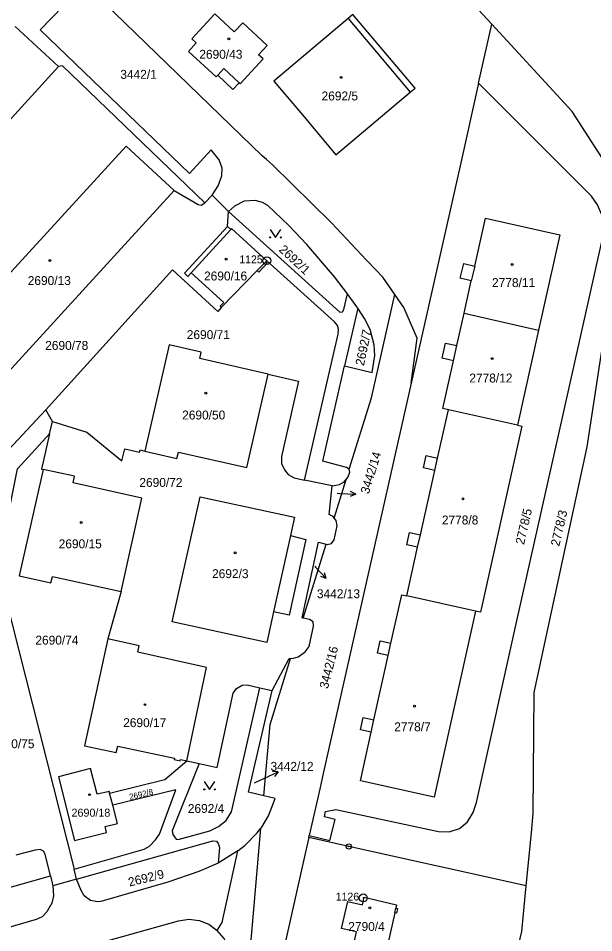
# Model space of a CAD drawing. Extents: x -733394 to -722299, y -1082822 to -1075049.
# Drawn here: x -727622.4 to -727512.7, y -1078545.4 to -1078370.9 of the extents above; entities that cross this region are included whole.
import ezdxf

# ---------------------------------------------------------------- set-up
doc = ezdxf.new("R2010")
doc.units = 0
for name, color, linetype in [('Hranice parcel', 7, 'Continuous'), ('Parcelní čísla', 7, 'Continuous'), ('Pop  PČ popisy', 7, 'Continuous'), ('Vnitřní kresba', 7, 'Continuous'), ('Značky bodu BP', 7, 'Continuous'), ('Značky budov', 7, 'Continuous'), ('Značky kultur', 7, 'Continuous')]:
    doc.layers.add(name, color=color, linetype=linetype)

msp = doc.modelspace()

# ---------------------------------------------------------------- linework, layer by layer
at = {"layer": 'Hranice parcel'}
for p, q in [((-727534.63, -1078383.34), (-727532.11, -1078372.09)), ((-727614.7, -1078380.15), (-727623.01, -1078372.54)), ((-727629.61, -1078444.24), (-727592.69, -1078403.82)), ((-727586.8, -1078406.19), (-727585.41, -1078404.7)), ((-727582.28, -1078407.8), (-727585.41, -1078404.7)), ((-727582.5, -1078410.66), (-727582.28, -1078407.8)), ((-727537.37, -1078427.22), (-727523.19, -1078430.46)), ((-727523.19, -1078430.46), (-727527.21, -1078448.56)), ((-727615.85, -1078447.88), (-727617.16, -1078445.64)), ((-727527.21, -1078448.56), (-727540.38, -1078445.64)), ((-727616.43, -1078450.22), (-727615.85, -1078447.88)), ((-727562.51, -1078460.18), (-727567.81, -1078459.09)), ((-727562.15, -1078466.3), (-727559.87, -1078458.95)), ((-727568.07, -1078485.38), (-727563.71, -1078471.32)), ((-727626.37, -1078475.76), (-727611.75, -1078533.3)), ((-727602.77, -1078480.31), (-727605.32, -1078489.34)), ((-727535.19, -1078484.08), (-727548.32, -1078481.15)), ((-727576.36, -1078498.68), (-727573.99, -1078499.21)), ((-727590.28, -1078512.6), (-727587.93, -1078513.13)), ((-727604.38, -1078521.06), (-727604.97, -1078518.77)), ((-727566.99, -1078527.28), (-727566.9, -1078526.89)), ((-727525.53, -1078536.51), (-727524.52, -1078526.34)), ((-727580.54, -1078529.82), (-727584.25, -1078532.17)), ((-727611.28, -1078535.24), (-727611.75, -1078533.3)), ((-727671.13, -1078550.12), (-727616.24, -1078534.56)), ((-727616.24, -1078534.56), (-727615.8, -1078536.51)), ((-727611.28, -1078535.24), (-727615.8, -1078536.51))]:
    msp.add_line(p, q, dxfattribs=at)
for points in [[(-727550.58, -1078423.65), (-727552.88, -1078420.33), (-727555.78, -1078417.27), (-727555.96, -1078417.08), (-727562.65, -1078410), (-727573.92, -1078398.92), (-727575.05, -1078397.9), (-727575.86, -1078397.17), (-727628.24, -1078346.43), (-727631.59, -1078343.2), (-727634.52, -1078340.37), (-727651.85, -1078323.63), (-727658.01, -1078317.68), (-727659.18, -1078315.92), (-727662.2, -1078316.92), (-727665.79, -1078316.74), (-727670.4, -1078317.39)], [(-727585.41, -1078404.7), (-727584.25, -1078402.91), (-727583.56, -1078400.98), (-727583.52, -1078399.53), (-727584.07, -1078397.97), (-727585.62, -1078396.02), (-727589.72, -1078400.57), (-727618.22, -1078373.16), (-727613.86, -1078368.66), (-727619.06, -1078363.76), (-727619.93, -1078363.31), (-727621.26, -1078363.08), (-727623.01, -1078363.07), (-727624.92, -1078363.71), (-727626.33, -1078365.15)], [(-727532.11, -1078372.09), (-727534.64, -1078369.34), (-727540.5, -1078365.06)], [(-727579.6, -1078371.8), (-727581.23, -1078373.56), (-727584.94, -1078370.12), (-727589.33, -1078374.86), (-727588.5, -1078375.63), (-727589.92, -1078377.26), (-727584.67, -1078382.11), (-727584.36, -1078381.78), (-727581.49, -1078384.55), (-727580.25, -1078383.28), (-727580.08, -1078383.44), (-727575.69, -1078378.7), (-727576.57, -1078377.89), (-727574.93, -1078376.13), (-727579.6, -1078371.8)], [(-727559.51, -1078370.98), (-727573.63, -1078382.93), (-727567.51, -1078390.22), (-727566.04, -1078391.97), (-727561.83, -1078396.99), (-727547.66, -1078385.07), (-727546.74, -1078384.3), (-727558.59, -1078370.21), (-727559.51, -1078370.98)], [(-727524.52, -1078526.34), (-727524.2, -1078522.67), (-727524, -1078499.59), (-727513.91, -1078452.73), (-727510.79, -1078432.33), (-727507.3, -1078413.93), (-727509.13, -1078400.58), (-727516.76, -1078388.73), (-727532.11, -1078372.09)], [(-727640.86, -1078405.49), (-727639.2, -1078406.86), (-727626.93, -1078393.49), (-727614.7, -1078380.15)], [(-727586.8, -1078406.19), (-727613.95, -1078379.99), (-727614.7, -1078380.15)], [(-727566.9, -1078526.89), (-727562.99, -1078527.85), (-727561.99, -1078523.81), (-727563.99, -1078523.3), (-727563.8, -1078522.29), (-727561.82, -1078521.9), (-727542.24, -1078526.13), (-727540.2, -1078526.18), (-727538.26, -1078525.55), (-727536.71, -1078524.24), (-727535.63, -1078522.47), (-727535.03, -1078520.56), (-727527.33, -1078485.94), (-727519.29, -1078450.26), (-727511.29, -1078414.42), (-727510.85, -1078412.45), (-727510.73, -1078410.43), (-727511.12, -1078408.42), (-727511.93, -1078406.53), (-727513.08, -1078404.88), (-727534.63, -1078383.34)], [(-727534.63, -1078383.34), (-727538.16, -1078399.11), (-727547.46, -1078440.58)], [(-727629.61, -1078444.24), (-727638.87, -1078435.81), (-727601.79, -1078395.36), (-727592.69, -1078403.82)], [(-727592.69, -1078403.82), (-727588.1, -1078406.51), (-727587.52, -1078406.62), (-727586.8, -1078406.19)], [(-727559.64, -1078423.55), (-727562.09, -1078420.25), (-727567.39, -1078414.12), (-727570.83, -1078410.5), (-727574.8, -1078406.7), (-727575.81, -1078406.11), (-727576.52, -1078405.92), (-727577.22, -1078405.73), (-727579.3, -1078405.86), (-727581.17, -1078406.81), (-727582.28, -1078407.8)], [(-727582.28, -1078407.8), (-727561.08, -1078427.01), (-727560.55, -1078426.95), (-727560.32, -1078426.54), (-727559.64, -1078423.55)], [(-727537.37, -1078427.22), (-727536.01, -1078421.05), (-727538.11, -1078420.56), (-727537.46, -1078417.73), (-727535.32, -1078418.23), (-727533.3, -1078409.09), (-727519.12, -1078412.25), (-727523.19, -1078430.46)], [(-727582.5, -1078410.66), (-727590.7, -1078419.58), (-727590.03, -1078420.19), (-727589.42, -1078419.53), (-727583.21, -1078425.17), (-727583.88, -1078425.86), (-727583.64, -1078426.09)], [(-727575, -1078417.2), (-727581.71, -1078411.08), (-727581.86, -1078411.24), (-727582.5, -1078410.66)], [(-727583.64, -1078426.09), (-727576.84, -1078419.09), (-727576.55, -1078419.37), (-727574.92, -1078417.69), (-727575.21, -1078417.42), (-727575, -1078417.2)], [(-727567.81, -1078459.09), (-727561.39, -1078431.2), (-727561.34, -1078430.27), (-727561.52, -1078429.56), (-727562.1, -1078428.87), (-727575, -1078417.2)], [(-727583.64, -1078426.09), (-727584.35, -1078426.87), (-727592.98, -1078418.96), (-727617.16, -1078445.64)], [(-727559.3, -1078457.01), (-727559.8, -1078456.64), (-727564.31, -1078455.44), (-727560.17, -1078437.28), (-727554.88, -1078438.54), (-727554.39, -1078435.27), (-727554.51, -1078433.26), (-727555.29, -1078430.31), (-727556.36, -1078428.22), (-727557.63, -1078426.24), (-727557.81, -1078426), (-727559.64, -1078423.55)], [(-727559.3, -1078457.01), (-727555.05, -1078443.4), (-727550.58, -1078423.65)], [(-727547.46, -1078440.58), (-727546.34, -1078432.01), (-727548.88, -1078426.11), (-727550.58, -1078423.65)], [(-727540.38, -1078445.64), (-727541.42, -1078445.4), (-727539.39, -1078436.28), (-727541.54, -1078435.8), (-727540.9, -1078432.96), (-727538.78, -1078433.41), (-727537.37, -1078427.22)], [(-727574.77, -1078438.85), (-727587.8, -1078435.88), (-727587.52, -1078434.66), (-727593.65, -1078433.26), (-727598.28, -1078453.55)], [(-727598.28, -1078453.55), (-727592.15, -1078454.92), (-727591.87, -1078453.73), (-727578.83, -1078456.67), (-727574.77, -1078438.85)], [(-727574.77, -1078438.85), (-727568.93, -1078440.21), (-727572.21, -1078454.54), (-727572.23, -1078455.91), (-727571.63, -1078457.13), (-727570.93, -1078457.98), (-727569.8, -1078458.65), (-727567.81, -1078459.09)], [(-727547.46, -1078440.58), (-727564.23, -1078515.03), (-727564.81, -1078517.73), (-727566.9, -1078526.89)], [(-727617.16, -1078445.64), (-727624.23, -1078453.32), (-727634.95, -1078450.32)], [(-727548.32, -1078481.15), (-727546.25, -1078471.87), (-727548.32, -1078471.41), (-727547.79, -1078469.07), (-727545.72, -1078469.53), (-727542.97, -1078457.23), (-727545.12, -1078456.75), (-727544.59, -1078454.4), (-727542.45, -1078454.88), (-727540.38, -1078445.64)], [(-727615.85, -1078447.88), (-727609.34, -1078449.92), (-727602.64, -1078455.42), (-727602.05, -1078453.07), (-727599.26, -1078453.76), (-727599.16, -1078453.31), (-727598.28, -1078453.55)], [(-727527.21, -1078448.56), (-727526.34, -1078448.77), (-727534.23, -1078484.29), (-727535.19, -1078484.08)], [(-727626.37, -1078475.76), (-727622.52, -1078456.91), (-727616.43, -1078450.22)], [(-727616.43, -1078450.22), (-727617.98, -1078456.95), (-727617.66, -1078457.02)], [(-727617.66, -1078457.02), (-727622.23, -1078477.32), (-727616.16, -1078478.67), (-727615.85, -1078477.47), (-727602.77, -1078480.31)], [(-727602.77, -1078480.31), (-727598.84, -1078462.53), (-727611.93, -1078459.59), (-727611.65, -1078458.32), (-727617.66, -1078457.02)], [(-727559.87, -1078458.95), (-727559.47, -1078458.47), (-727559.2, -1078457.55), (-727559.3, -1078457.01)], [(-727562.51, -1078460.18), (-727561.16, -1078459.9), (-727560.24, -1078459.39), (-727559.87, -1078458.95)], [(-727562.15, -1078466.3), (-727562.37, -1078465.99), (-727563.1, -1078465.61), (-727562.51, -1078460.18)], [(-727573.7, -1078484.19), (-727574.99, -1078490.06), (-727593.05, -1078486.11), (-727587.71, -1078462.24), (-727569.72, -1078466.14), (-727570.49, -1078469.66), (-727567.56, -1078470.41), (-727570.71, -1078484.85), (-727573.7, -1078484.19)], [(-727563.71, -1078471.32), (-727563.48, -1078471.38), (-727562.68, -1078471.14), (-727562.18, -1078470.47), (-727561.57, -1078467.78), (-727561.8, -1078466.8), (-727562.15, -1078466.3)], [(-727568.07, -1078485.38), (-727568.26, -1078485.34), (-727565.13, -1078470.94), (-727563.71, -1078471.32)], [(-727535.19, -1078484.08), (-727543.09, -1078519.59), (-727557.16, -1078516.45), (-727555.1, -1078507.17), (-727557.15, -1078506.72), (-727556.62, -1078504.35), (-727554.57, -1078504.81), (-727551.85, -1078492.52), (-727553.9, -1078492.06), (-727553.37, -1078489.71), (-727551.32, -1078490.16), (-727549.28, -1078480.93), (-727548.32, -1078481.15)], [(-727570.46, -1078493.08), (-727569.9, -1078493.05), (-727569, -1078492.79), (-727567.69, -1078491.81), (-727566.9, -1078490.8), (-727566.07, -1078486.93), (-727566.14, -1078486.14), (-727566.87, -1078485.64), (-727568.07, -1078485.38)], [(-727605.32, -1078489.34), (-727609.78, -1078509.75), (-727603.7, -1078511.03), (-727603.44, -1078509.81), (-727592.59, -1078512.12), (-727592.65, -1078512.39), (-727591.53, -1078512.63), (-727591.47, -1078512.36), (-727590.28, -1078512.6)], [(-727590.28, -1078512.6), (-727586.48, -1078494.8), (-727599.57, -1078491.91), (-727599.33, -1078490.7), (-727605.32, -1078489.34)], [(-727575.58, -1078519.3), (-727574.38, -1078505.73), (-727570.46, -1078493.08)], [(-727573.99, -1078499.21), (-727570.73, -1078493.1), (-727570.46, -1078493.08)], [(-727587.93, -1078513.13), (-727593.08, -1078526.01), (-727592.91, -1078526.7), (-727592.29, -1078527.55), (-727591.89, -1078527.67), (-727585.84, -1078525.96), (-727584.2, -1078525.17), (-727582.72, -1078524), (-727581.71, -1078522.35), (-727576.36, -1078498.68)], [(-727587.93, -1078513.13), (-727584.46, -1078513.91), (-727581.4, -1078499.74), (-727580.81, -1078498.83), (-727579.69, -1078498.21), (-727578.74, -1078498.12), (-727576.36, -1078498.68)], [(-727575.58, -1078519.3), (-727578.52, -1078518.59), (-727573.99, -1078499.21)], [(-727604.97, -1078518.77), (-727594.43, -1078516.2), (-727590.28, -1078512.6)], [(-727604.97, -1078518.77), (-727605.03, -1078518.46), (-727607.37, -1078519.02), (-727608.61, -1078514.08), (-727614.75, -1078515.67), (-727611.68, -1078527.81), (-727605.54, -1078526.31), (-727605.83, -1078525.14), (-727603.49, -1078524.59), (-727604.38, -1078521.06)], [(-727611.75, -1078533.3), (-727598.4, -1078529.5), (-727597.39, -1078528.93), (-727596.23, -1078527.69), (-727595.45, -1078526.61), (-727592.38, -1078518.15), (-727604.38, -1078521.06)], [(-727576.13, -1078525.51), (-727575.94, -1078525.28), (-727574.66, -1078523.13), (-727573.41, -1078519.83), (-727575.58, -1078519.3)], [(-727584.41, -1078604.84), (-727582.22, -1078592.56), (-727577.88, -1078545.39), (-727576.13, -1078525.51)], [(-727580.54, -1078529.82), (-727579.1, -1078528.7), (-727576.84, -1078526.39), (-727576.13, -1078525.51)], [(-727566.99, -1078527.28), (-727567.36, -1078528.91), (-727568.51, -1078533.98), (-727575.74, -1078566.4)], [(-727525.53, -1078536.51), (-727559.37, -1078528.98), (-727566.99, -1078527.28)], [(-727611.28, -1078535.24), (-727585.32, -1078527.87), (-727584.62, -1078527.99), (-727584.25, -1078528.43), (-727584.05, -1078529.19), (-727584.25, -1078532.17)], [(-727616.24, -1078534.56), (-727617.27, -1078530.46), (-727617.58, -1078529.89), (-727618.25, -1078529.57), (-727619.17, -1078529.65), (-727622.84, -1078530.62)], [(-727584.44, -1078545.02), (-727583.53, -1078543.5), (-727580.54, -1078529.82)], [(-727584.25, -1078532.17), (-727587.97, -1078533.76), (-727593.88, -1078535.8), (-727606.67, -1078539.44), (-727607.26, -1078539.53), (-727608.62, -1078539.29), (-727609.81, -1078538.37), (-727610.42, -1078537.37), (-727611.28, -1078535.24)], [(-727615.8, -1078536.51), (-727615.68, -1078538.36), (-727616, -1078539.77), (-727616.96, -1078541.43), (-727617.84, -1078542.38), (-727618.96, -1078542.93), (-727631.01, -1078546.42), (-727631.37, -1078545.99), (-727632.53, -1078541.23), (-727655.52, -1078547.74), (-727654.32, -1078552.25), (-727654.35, -1078552.9), (-727654.64, -1078553.18), (-727665.75, -1078556.27), (-727666.67, -1078556.18), (-727668.36, -1078555.31), (-727669.47, -1078554.17), (-727670.59, -1078552.02)], [(-727533.59, -1078575.81), (-727526.4, -1078545.21), (-727525.53, -1078536.51)], [(-727550.24, -1078540.08), (-727550.4, -1078540.76), (-727550.1, -1078540.83), (-727550.3, -1078541.71), (-727550.6, -1078541.64), (-727552.52, -1078550.08), (-727555.85, -1078564.72), (-727561.78, -1078563.37), (-727558.42, -1078548.74), (-727558.67, -1078548.68), (-727557.9, -1078545.24), (-727560.73, -1078544.62), (-727559.56, -1078539.5), (-727556.76, -1078540.12), (-727556.44, -1078538.67), (-727550.24, -1078540.08)], [(-727606.82, -1078547.37), (-727591.87, -1078543.17), (-727589.87, -1078542.87), (-727587.88, -1078543.1), (-727586.05, -1078543.81), (-727584.44, -1078545.02)], [(-727589.37, -1078583.98), (-727585.79, -1078567.76), (-727582.32, -1078552.04), (-727581.98, -1078550.28), (-727582.24, -1078548.34), (-727583.16, -1078546.54), (-727584.44, -1078545.02)]]:
    msp.add_lwpolyline(points, dxfattribs=at)
at = {"layer": 'Pop  PČ popisy'}
for p, q in [((-727561.61, -1078461.57), (-727561.05, -1078461.6)), ((-727561.05, -1078461.6), (-727558.05, -1078461.76)), ((-727558.05, -1078461.76), (-727559.08, -1078462.21)), ((-727558.05, -1078461.76), (-727559.03, -1078461.21)), ((-727565.87, -1078475.5), (-727565.72, -1078475.65)), ((-727565.72, -1078475.65), (-727563.67, -1078477.84)), ((-727563.67, -1078477.84), (-727563.99, -1078476.77)), ((-727563.67, -1078477.84), (-727564.72, -1078477.45)), ((-727575.54, -1078515.98), (-727572.82, -1078514.71)), ((-727572.82, -1078514.71), (-727573.94, -1078514.68)), ((-727572.82, -1078514.71), (-727573.52, -1078515.59)), ((-727577.33, -1078516.82), (-727575.54, -1078515.98))]:
    msp.add_line(p, q, dxfattribs=at)
at = {"layer": 'Vnitřní kresba'}
for p, q in [((-727559.51, -1078370.98), (-727547.66, -1078385.07)), ((-727584.36, -1078381.78), (-727583.2, -1078380.55)), ((-727583.2, -1078380.55), (-727580.25, -1078383.28)), ((-727589.42, -1078419.53), (-727581.86, -1078411.24)), ((-727576.84, -1078419.09), (-727575.21, -1078417.42)), ((-727535.32, -1078418.23), (-727536.01, -1078421.05)), ((-727557.63, -1078426.24), (-727560.17, -1078437.28)), ((-727539.39, -1078436.28), (-727538.78, -1078433.41)), ((-727542.97, -1078457.23), (-727542.45, -1078454.88)), ((-727570.49, -1078469.66), (-727573.7, -1078484.19)), ((-727546.25, -1078471.87), (-727545.72, -1078469.53)), ((-727551.85, -1078492.52), (-727551.32, -1078490.16)), ((-727555.1, -1078507.17), (-727554.57, -1078504.81)), ((-727550.6, -1078541.64), (-727550.4, -1078540.76))]:
    msp.add_line(p, q, dxfattribs=at)
at = {"layer": 'Značky bodu BP'}
for centre, radius in [((-727575, -1078417.2), 0.75), ((-727575, -1078417.2), 0.03), ((-727559.37, -1078528.98), 0.5), ((-727559.37, -1078528.98), 0.0303), ((-727556.61, -1078538.79), 0.75), ((-727556.61, -1078538.79), 0.03)]:
    msp.add_circle(centre, radius, dxfattribs=at)
at = {"layer": 'Značky budov'}
for centre in [(-727582.24, -1078374.88), (-727560.84, -1078382.23), (-727616.35, -1078417.17), (-727582.76, -1078416.91), (-727528.21, -1078417.93), (-727532.03, -1078435.88), (-727586.62, -1078442.49), (-727537.59, -1078462.64), (-727610.38, -1078467.14), (-727581.02, -1078472.93), (-727598.23, -1078501.91), (-727546.83, -1078502.19), (-727608.79, -1078519.09), (-727555.37, -1078540.68)]:
    msp.add_circle(centre, 0.175, dxfattribs=at)
at = {"layer": 'Značky kultur'}
for points in [[(-727574.34, -1078411.27), (-727573.34, -1078412.77), (-727572.34, -1078411.27)], [(-727586.92, -1078516.59), (-727585.92, -1078518.09), (-727584.92, -1078516.59)]]:
    msp.add_lwpolyline(points, dxfattribs=at)
for centre in [(-727574.34, -1078412.77), (-727572.34, -1078412.77), (-727586.92, -1078518.09), (-727584.92, -1078518.09)]:
    msp.add_circle(centre, 0.1, dxfattribs=at)

# ---------------------------------------------------------------- texts
at = {"layer": 'Parcelní čísla'}
for s, height, p in [('2690/43', 1.7, (-727587.87, -1078378.67)), ('3442/1', 1.7, (-727602.93, -1078382.5)), ('2692/5', 1.7, (-727564.56, -1078386.62)), ('2690/16', 1.7, (-727586.97, -1078420.97)), ('2690/13', 1.7, (-727620.59, -1078421.84)), ('2778/11', 1.7, (-727532.05, -1078422.23)), ('2690/71', 1.7, (-727590.26, -1078432.16)), ('2690/78', 1.7, (-727617.26, -1078434.22)), ('2778/12', 1.7, (-727536.38, -1078440.44)), ('2690/50', 1.7, (-727591.14, -1078447.5)), ('2690/72', 1.7, (-727599.3, -1078460.36)), ('2778/8', 1.7, (-727541.62, -1078467.53)), ('2690/15', 1.7, (-727614.69, -1078472.07)), ('2692/3', 1.7, (-727585.44, -1078477.77)), ('3442/13', 1.7, (-727565.44, -1078481.6)), ('2690/74', 1.7, (-727619.13, -1078490.45)), ('2690/17', 1.7, (-727602.39, -1078506.2)), ('2778/7', 1.7, (-727550.7, -1078506.99)), ('2690/75', 1.7, (-727627.53, -1078510.22)), ('3442/12', 1.7, (-727574.3, -1078514.54)), ('2690/18', 1.53, (-727612.24, -1078523.29)), ('2692/4', 1.7, (-727590.06, -1078522.57)), ('2790/4', 1.7, (-727559.46, -1078545.08))]:
    msp.add_text(s, height=height, dxfattribs=at).set_placement(p)
for s, height, rotation, p in [('2692/1', 1.7, 317, (-727572.81, -1078415.26)), ('2692/7', 1.7, 78, (-727556.49, -1078437.35)), ('3442/14', 1.7, 73, (-727555.56, -1078461.83)), ('2778/5', 1.7, 77, (-727525.96, -1078471.49)), ('2778/3', 1.7, 77, (-727519.23, -1078471.79)), ('3442/16', 1.7, 76, (-727563.35, -1078498.99)), ('2692/8', 1.139, 13, (-727601.1, -1078520.1)), ('2692/9', 1.7, 14, (-727601.19, -1078536.64))]:
    msp.add_text(s, height=height, rotation=rotation, dxfattribs=at).set_placement(p)
at = {"layer": 'Značky bodu BP'}
for s, p in [('1125', (-727580.25, -1078417.7)), ('1126', (-727561.86, -1078539.29))]:
    msp.add_text(s, height=1.5, dxfattribs=at).set_placement(p)

doc.saveas('drawing.dxf')
